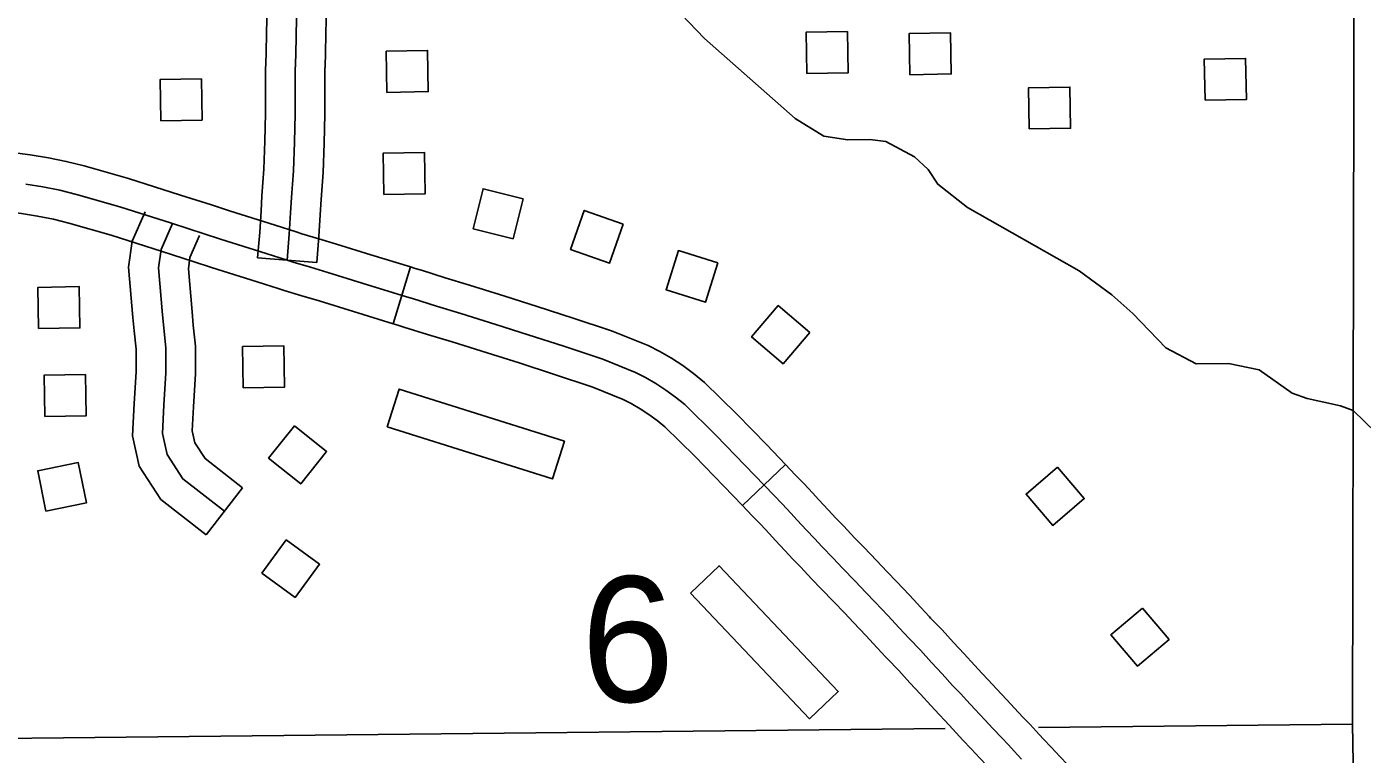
# Model space of a CAD drawing. Extents: x -19 to 366, y -4 to 359.
# Drawn here: x 138.768 to 139.407, y 194.009 to 194.357 of the extents above; entities that cross this region are included whole.
import ezdxf

# ---------------------------------------------------------------- set-up
doc = ezdxf.new("R2010")
doc.units = 0
for name, color, linetype in [('21', 7, 'Continuous'), ('Level 19', 7, 'Continuous'), ('R_Axis Annot', 7, 'Continuous'), ('R_ROW', 7, 'Continuous'), ('R_Temp Easement', 7, 'Continuous'), ('Sheet Fence', 7, 'Continuous')]:
    doc.layers.add(name, color=color, linetype=linetype)

msp = doc.modelspace()

# ---------------------------------------------------------------- linework, layer by layer
at = {"layer": '21'}
for points in [[(139.14171, 194.33509), (139.14137, 194.3548), (139.16114, 194.35515), (139.16148, 194.33544)], [(139.19099, 194.33448), (139.19064, 194.35419), (139.21041, 194.35454), (139.21076, 194.33483)], [(138.94081, 194.32603), (138.94047, 194.34574), (138.96024, 194.34609), (138.96058, 194.32638)], [(139.33222, 194.32224), (139.33187, 194.34195), (139.35164, 194.3423), (139.35199, 194.32259)], [(138.8326, 194.31243), (138.83226, 194.33214), (138.85202, 194.33248), (138.85237, 194.31277)], [(139.24813, 194.30851), (139.24778, 194.32822), (139.26755, 194.32857), (139.2679, 194.30886)], [(138.93934, 194.27721), (138.939, 194.29692), (138.95877, 194.29727), (138.95911, 194.27756)], [(139.006, 194.27512), (139.0012, 194.256), (138.98202, 194.26081), (138.98682, 194.27993)], [(139.05386, 194.26296), (139.04732, 194.24436), (139.02867, 194.25092), (139.03521, 194.26952)], [(139.09915, 194.24443), (139.09325, 194.22563), (139.07438, 194.23155), (139.08029, 194.25036)], [(138.77415, 194.21301), (138.7738, 194.23272), (138.79357, 194.23307), (138.79392, 194.21336)], [(139.14308, 194.2112), (139.1303, 194.1962), (139.11525, 194.20902), (139.12803, 194.22403)], [(138.87206, 194.1847), (138.87172, 194.20441), (138.89149, 194.20475), (138.89183, 194.18504)], [(138.77716, 194.17098), (138.77681, 194.19069), (138.79658, 194.19103), (138.79693, 194.17132)], [(138.941, 194.16602), (138.9467, 194.18408), (139.02571, 194.15912), (139.02001, 194.14106)], [(138.89653, 194.16645), (138.91193, 194.15414), (138.89958, 194.1387), (138.88418, 194.15101)], [(138.77768, 194.12562), (138.77375, 194.14494), (138.79312, 194.14888), (138.79705, 194.12956)], [(139.26166, 194.14666), (139.27443, 194.13165), (139.25937, 194.11884), (139.2466, 194.13385)], [(138.89267, 194.11194), (138.90855, 194.10026), (138.89684, 194.08433), (138.88096, 194.09601)], [(139.08599, 194.08647), (139.09974, 194.0995), (139.15673, 194.03935), (139.14298, 194.02632)], [(139.30225, 194.07927), (139.315, 194.06424), (139.29993, 194.05145), (139.28717, 194.06648)]]:
    msp.add_lwpolyline(points, close=True, dxfattribs=at)
at = {"layer": 'Level 19'}
msp.add_lwpolyline([(139.39691, 192.55137), (139.39916, 193.01408), (139.39918, 193.01861), (139.40311, 194.0054), (139.40283, 194.02364), (139.40489, 195.00522), (139.40486, 195.01798), (139.40149, 196.00809), (139.40143, 196.02666), (139.39674, 197.00568), (139.39669, 197.01653), (139.39179, 198.03814)], dxfattribs=at)
at = {"layer": 'R_Axis Annot'}
for points in [[(139.2525, 194.02205), (139.40283, 194.02364)], [(138.39407, 194.01298), (139.20783, 194.02158)]]:
    msp.add_lwpolyline(points, dxfattribs=at)
at = {"layer": 'R_ROW'}
for p, q in [((138.90724, 194.24457), (138.87893, 194.24691)), ((138.95215, 194.24248), (138.94385, 194.21531)), ((139.13152, 194.14793), (139.11099, 194.1283)), ((138.87179, 194.13679), (138.85435, 194.11436)), ((139.20035, 194.07508), (139.20035, 194.07508))]:
    msp.add_line(p, q, dxfattribs=at)
for points in [[(138.88306, 194.34582), (138.8833, 194.36156), (138.88328, 194.37218), (138.8833, 194.39116), (138.88321, 194.39746), (138.88302, 194.40932), (138.88298, 194.42249), (138.88301, 194.43979), (138.88292, 194.44538)], [(138.91147, 194.3454), (138.91171, 194.36137), (138.91169, 194.37218), (138.91171, 194.39137), (138.91161, 194.3979), (138.91143, 194.40958), (138.91139, 194.42251), (138.91141, 194.43999), (138.91132, 194.44583)], [(138.89309, 194.24574), (138.89411, 194.25817), (138.89475, 194.26835), (138.89517, 194.27565), (138.89609, 194.28851), (138.89663, 194.3022), (138.89693, 194.31577), (138.89691, 194.33613), (138.89724, 194.34411), (138.8975, 194.36147), (138.89749, 194.37218), (138.89751, 194.39127), (138.89741, 194.39768)], [(138.87893, 194.24691), (138.87994, 194.2592), (138.88057, 194.26921), (138.881, 194.27657), (138.8819, 194.28929), (138.88243, 194.30263), (138.88273, 194.31592), (138.88271, 194.33642), (138.88304, 194.34451), (138.88306, 194.34582)], [(138.90724, 194.24457), (138.90828, 194.25714), (138.90893, 194.2675), (138.90935, 194.27474), (138.91027, 194.28772), (138.91082, 194.30176), (138.91113, 194.31562), (138.91112, 194.33584), (138.91144, 194.34371), (138.91147, 194.3454)], [(138.75647, 194.29779), (138.7573, 194.29776), (138.7616, 194.29732), (138.7702, 194.29621), (138.77883, 194.29478), (138.78741, 194.29302), (138.79595, 194.29095), (138.8171, 194.28486), (138.84201, 194.27691), (138.85686, 194.27214)], [(138.76813, 194.28215), (138.77624, 194.28081), (138.78432, 194.27916), (138.79231, 194.27722), (138.81298, 194.27126), (138.83768, 194.26338), (138.86114, 194.25585), (138.88306, 194.24897), (138.89309, 194.24574)], [(138.85686, 194.27214), (138.86544, 194.26939), (138.88737, 194.26251), (138.89744, 194.25926), (138.90016, 194.25838), (138.90829, 194.25592), (138.9167, 194.25338), (138.93312, 194.2483), (138.95215, 194.24248)], [(138.84818, 194.24509), (138.83335, 194.24985), (138.80885, 194.25767), (138.78867, 194.26349), (138.78123, 194.26529), (138.77366, 194.26684), (138.76605, 194.2681), (138.75834, 194.2691), (138.75532, 194.2694)], [(138.81992, 194.21188), (138.81927, 194.21834), (138.81723, 194.24246), (138.81899, 194.25479), (138.82512, 194.26889)], [(138.86307, 194.12557), (138.84319, 194.14104), (138.83562, 194.15272), (138.83341, 194.16282), (138.83405, 194.1764), (138.83499, 194.19186), (138.83499, 194.20386), (138.83341, 194.21964), (138.83152, 194.24205), (138.83278, 194.25089), (138.83815, 194.26323)], [(138.84818, 194.2147), (138.84756, 194.22094), (138.84581, 194.24164), (138.84658, 194.24699), (138.85117, 194.25757)], [(138.94385, 194.21531), (138.92477, 194.22115), (138.90839, 194.22621), (138.90006, 194.22873), (138.8917, 194.23127), (138.88874, 194.23222), (138.87876, 194.23543), (138.85684, 194.24231), (138.84818, 194.24509)], [(138.89309, 194.24574), (138.89593, 194.24483), (138.90418, 194.24232), (138.91254, 194.23979), (138.92894, 194.23472), (138.95017, 194.22823), (138.95311, 194.22732)], [(138.95215, 194.24248), (138.95435, 194.24181), (138.95733, 194.24088), (138.96869, 194.23734), (138.98038, 194.23376), (138.99721, 194.22849), (139.01273, 194.2236), (139.02989, 194.21803), (139.04778, 194.21208)], [(138.95311, 194.22732), (138.96449, 194.22377), (138.97618, 194.22019), (138.99296, 194.21494), (139.00841, 194.21007), (139.02546, 194.20454), (139.04417, 194.19831), (139.0598, 194.192), (139.06449, 194.18958), (139.06945, 194.18672), (139.07424, 194.18359), (139.07884, 194.18022), (139.08326, 194.17661), (139.09821, 194.16198), (139.11227, 194.14751), (139.12589, 194.13327), (139.13004, 194.12892), (139.13401, 194.12465), (139.13711, 194.12137), (139.14154, 194.11655), (139.14534, 194.11253), (139.14908, 194.10864), (139.15426, 194.10308), (139.15884, 194.09835), (139.16482, 194.09214), (139.16994, 194.08674), (139.17436, 194.08214), (139.18038, 194.07578), (139.18581, 194.06988), (139.19061, 194.06469), (139.19601, 194.05913), (139.2014, 194.05318), (139.20649, 194.04778), (139.21144, 194.04229), (139.2153, 194.03816), (139.21811, 194.03521), (139.22206, 194.03096), (139.22685, 194.02573), (139.23065, 194.02162), (139.23478, 194.01727), (139.23818, 194.01378), (139.24089, 194.01085), (139.24437, 194.007)], [(138.87179, 194.13679), (138.85381, 194.15078), (138.84895, 194.15828), (138.84769, 194.16403), (138.84823, 194.17563), (138.8492, 194.19143), (138.8492, 194.20457), (138.84818, 194.2147)], [(138.94385, 194.21531), (138.94598, 194.21466), (138.94889, 194.21376), (138.96029, 194.2102), (138.97197, 194.20662), (138.98871, 194.20139), (139.00408, 194.19654), (139.02102, 194.19105), (139.03881, 194.18513)], [(138.85435, 194.11436), (138.83258, 194.1313), (138.8223, 194.14716), (138.81914, 194.16161), (138.81986, 194.17716), (138.82079, 194.1923), (138.82079, 194.20315), (138.81992, 194.21188)], [(139.04778, 194.21208), (139.04907, 194.21165), (139.06573, 194.20493), (139.0713, 194.20205), (139.0769, 194.19882), (139.08233, 194.19527), (139.08754, 194.19145), (139.09274, 194.1872), (139.10828, 194.17201), (139.12249, 194.15737), (139.13152, 194.14793)], [(139.03881, 194.18513), (139.03926, 194.18498), (139.05387, 194.17907), (139.05768, 194.17711), (139.06201, 194.17461), (139.06615, 194.17191), (139.07014, 194.16898), (139.07378, 194.16601), (139.08815, 194.15196), (139.10204, 194.13765), (139.11099, 194.1283)], [(139.20035, 194.07508), (139.19625, 194.07951), (139.19076, 194.08548), (139.18464, 194.09195), (139.18021, 194.09655), (139.17509, 194.10196), (139.16905, 194.10821), (139.16457, 194.11286), (139.15939, 194.11841), (139.15562, 194.12232), (139.15194, 194.12623), (139.1475, 194.13107), (139.14437, 194.13436), (139.14038, 194.13866), (139.13615, 194.14309), (139.13152, 194.14793)], [(139.11099, 194.1283), (139.11562, 194.12345), (139.1197, 194.11918), (139.12364, 194.11493), (139.12673, 194.11168), (139.13115, 194.10688), (139.13505, 194.10273), (139.13876, 194.09887), (139.14396, 194.0933), (139.14862, 194.08848), (139.15456, 194.08233), (139.15966, 194.07693), (139.16408, 194.07234), (139.16999, 194.06609), (139.17537, 194.06025), (139.1795, 194.05579)], [(139.26859, 194.00205), (139.26636, 194.00444), (139.2627, 194.00832), (139.25878, 194.01255), (139.25474, 194.01671), (139.25138, 194.02044), (139.24847, 194.02357), (139.24502, 194.02712), (139.24102, 194.03133), (139.23731, 194.03535), (139.2325, 194.04059), (139.22847, 194.04494), (139.22563, 194.04792), (139.2219, 194.0519), (139.21693, 194.05741), (139.21183, 194.06282), (139.20638, 194.06884), (139.20092, 194.07446), (139.20035, 194.07508)], [(139.1795, 194.05579), (139.1803, 194.05492), (139.18565, 194.04941), (139.19097, 194.04353), (139.19604, 194.03815), (139.20098, 194.03268), (139.20498, 194.02841), (139.20776, 194.02548), (139.21161, 194.02133), (139.2164, 194.01611), (139.22028, 194.01191), (139.22454, 194.00742), (139.22788, 194.00399), (139.23041, 194.00126), (139.234, 193.99729), (139.23817, 193.993), (139.24194, 193.98893), (139.24562, 193.98502), (139.24779, 193.98269)]]:
    msp.add_lwpolyline(points, dxfattribs=at)
at = {"layer": 'R_Temp Easement'}
msp.add_lwpolyline([(139.42462, 194.15297), (139.4031, 194.17385), (139.39701, 194.17602), (139.38108, 194.17955), (139.37386, 194.18208), (139.35817, 194.1932), (139.34338, 194.19636), (139.32789, 194.1961), (139.3134, 194.20382), (139.29762, 194.22025), (139.28764, 194.22918), (139.27194, 194.24068), (139.21852, 194.27089), (139.20434, 194.28203), (139.19968, 194.28916), (139.19315, 194.29512), (139.17942, 194.30248), (139.17185, 194.30349), (139.16127, 194.30331), (139.1499, 194.30501), (139.13615, 194.3135), (139.09278, 194.35185), (139.08162, 194.36342)], dxfattribs=at)
at = {"layer": 'Sheet Fence'}
for points in [[(146.77834, 1.69699), (146.57878, 10.31313), (146.37852, 18.92942), (146.17757, 27.54584), (145.97591, 36.16241), (145.77356, 44.77911), (145.57052, 53.39596), (145.36679, 62.01295), (145.16236, 70.63008), (144.95724, 79.24735), (144.75142, 87.86477), (144.54492, 96.48232), (144.33773, 105.10002), (144.12986, 113.71787), (143.92129, 122.33585), (143.71204, 130.95398), (143.5021, 139.57225), (143.29148, 148.19067), (143.08018, 156.80923), (142.8682, 165.42794), (142.65553, 174.04679), (142.44218, 182.66579), (142.22816, 191.28493), (142.01345, 199.90421), (141.79807, 208.52365), (141.58202, 217.14322), (141.36528, 225.76295), (141.14788, 234.38282), (140.9298, 243.00284), (140.71105, 251.623), (140.49162, 260.24332), (140.27153, 268.86377), (140.05077, 277.48438), (139.82934, 286.10514), (139.60724, 294.72604), (139.38447, 303.34709), (139.16105, 311.96829), (138.93695, 320.58964), (138.7122, 329.21114), (138.48678, 337.83278), (138.2607, 346.45458)], [(139.44064, 1.53154), (139.25106, 10.14733), (139.06082, 18.76327), (138.86992, 27.37935), (138.67836, 35.99557), (138.48613, 44.61194), (138.29325, 53.22845), (138.09971, 61.84511), (137.9055, 70.46191), (137.71065, 79.07885), (137.51513, 87.69595), (137.31896, 96.31318), (137.12214, 104.93057), (136.92466, 113.54809), (136.72653, 122.16577), (136.52775, 130.78359), (136.32832, 139.40156), (136.12824, 148.01968), (135.9275, 156.63794), (135.72612, 165.25636), (135.5241, 173.87492), (135.32143, 182.49362), (135.11811, 191.11248), (134.91415, 199.73149), (134.70954, 208.35064), (134.50429, 216.96995), (134.2984, 225.5894), (134.09187, 234.209), (133.8847, 242.82876), (133.6769, 251.44866), (133.46845, 260.06872), (133.25937, 268.68892), (133.04965, 277.30928), (132.8393, 285.92978), (132.62831, 294.55044), (132.41669, 303.17125), (132.20444, 311.79221), (131.99156, 320.41333), (131.77805, 329.0346), (131.56391, 337.65601), (131.34914, 346.27759)], [(0, 189.51617), (7.11214, 189.52059), (14.22427, 189.53386), (21.33637, 189.55597), (28.44845, 189.58693), (35.56048, 189.62672), (42.67245, 189.67537), (49.78436, 189.73285), (56.89619, 189.79918), (64.00793, 189.87436), (71.11958, 189.95838), (78.23111, 190.05124), (85.34253, 190.15294), (92.45381, 190.26349), (99.56495, 190.38288), (106.67593, 190.51112), (113.78675, 190.6482), (120.89739, 190.79412), (128.00785, 190.94888), (135.11811, 191.11248), (142.22816, 191.28493), (149.33799, 191.46621), (156.44759, 191.65634), (163.55694, 191.85531), (170.66605, 192.06312), (177.77489, 192.27977), (184.88345, 192.50526), (191.99173, 192.73959), (199.09971, 192.98276), (206.20739, 193.23477), (213.31474, 193.49561), (220.42177, 193.7653), (227.52845, 194.04382), (234.63479, 194.33118), (241.74076, 194.62738), (248.84635, 194.93241), (255.95157, 195.24628), (263.05638, 195.56898), (270.16079, 195.90052), (277.26478, 196.24089), (284.36834, 196.5901), (291.47147, 196.94814), (298.57414, 197.31501), (305.67635, 197.69072), (312.77809, 198.07525), (319.87934, 198.46862), (326.9801, 198.87082), (334.08035, 199.28185), (341.18009, 199.7017)]]:
    msp.add_spline(points, degree=3, dxfattribs=at)

# ---------------------------------------------------------------- texts
at = {"layer": '21'}
msp.add_text('6', height=0.06, dxfattribs=at).set_placement((139.03373, 194.03441))

doc.saveas('drawing.dxf')
